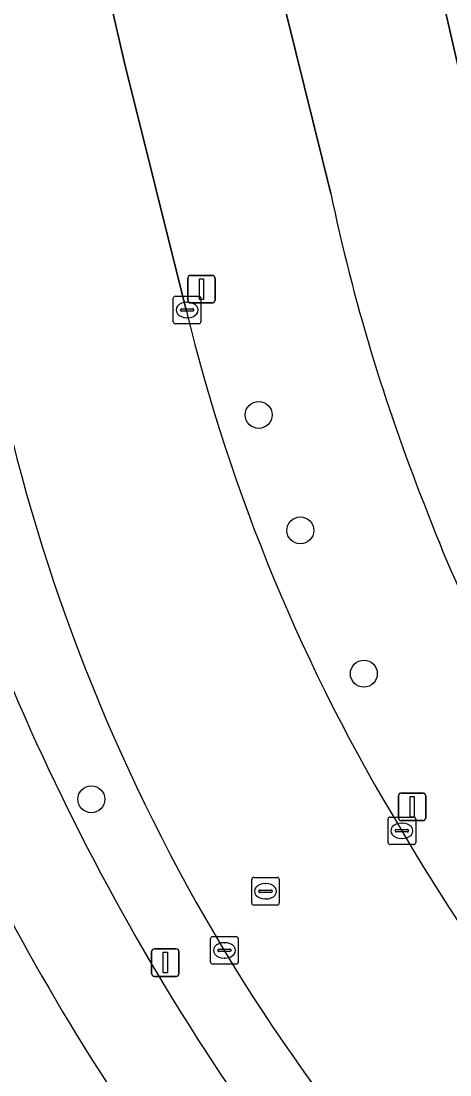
# Model space of a CAD drawing. Extents: x 156412 to 157779, y 382335 to 383768.
# Drawn here: x 157009.32 to 157024.9, y 382894.98 to 382933.25 of the extents above; entities that cross this region are included whole.
import ezdxf

# ---------------------------------------------------------------- set-up
doc = ezdxf.new("R2010")
doc.units = 0
for name, color, linetype in [('IMGEO_Berm_groen', 7, 'Continuous'), ('IMGEO_Boom', 7, 'Continuous'), ('IMGEO_Fietspad_gesloten', 7, 'Continuous'), ('IMGEO_Kolk', 7, 'Continuous'), ('IMGEO_Lichtmast', 7, 'Continuous'), ('IMGEO_OVBaan_gesloten', 7, 'Continuous'), ('IMGEO_Parkeervlak_open', 7, 'Continuous'), ('IMGEO_Rijbaan_lokaal_gesloten', 7, 'Continuous'), ('IMGEO_Rioolput', 7, 'Continuous')]:
    doc.layers.add(name, color=color, linetype=linetype)

msp = doc.modelspace()

# ---------------------------------------------------------------- linework, layer by layer
at = {"layer": 'IMGEO_Berm_groen'}
for points in [[(157004.746, 382967.732), (157004.966, 382966.852), (157006.102, 382961.936), (157013.082, 382931.735), (157015.315, 382922.757)], [(157020.571, 382926.991), (157015.795, 382946.311), (157012.292, 382961.05)]]:
    msp.add_lwpolyline(points, dxfattribs=at)
for centre, radius, start, end in [((157088.181, 382941.15), 69.077, 191.82779, 201.63113), ((157080.071, 382938.513), 66.645, 193.67542, 211.34427), ((157086.326, 382941.906), 84.023, 195.52858, 207.05121), ((157074.704, 382934.477), 67.731, 192.93307, 211.08696), ((157073.619, 382934.389), 53.056, 200.6417, 213.4778), ((157082.911, 382940.079), 83.835, 198.92453, 209.34951), ((157088.534, 382942.875), 86.431, 206.95811, 218.23879), ((157080.911, 382937.438), 66.817, 210.18195, 225.20205), ((157072.354, 382932.861), 64.885, 210.9363, 229.54412), ((157092.591, 382946.073), 95.212, 209.63875, 219.03353)]:
    msp.add_arc(centre, radius, start, end, dxfattribs=at)
at = {"layer": 'IMGEO_Boom'}
for centre in [(157017.952, 382918.95), (157019.463, 382914.754), (157021.77, 382909.551), (157011.872, 382904.994)]:
    msp.add_circle(centre, 0.489, dxfattribs=at)
at = {"layer": 'IMGEO_Fietspad_gesloten'}
for centre, radius, start, end in [((157086.326, 382941.906), 84.023, 195.52858, 207.05121), ((157082.911, 382940.079), 83.835, 198.92453, 209.34951), ((157088.534, 382942.875), 86.431, 206.95811, 218.23879), ((157092.591, 382946.073), 95.212, 209.63875, 219.03353)]:
    msp.add_arc(centre, radius, start, end, dxfattribs=at)
at = {"layer": 'IMGEO_Kolk'}
for p, q in [((157014.85, 382922.333), (157014.85, 382923.185)), ((157014.925, 382923.259), (157015.777, 382923.259)), ((157015.338, 382923.039), (157015.363, 382923.039)), ((157015.851, 382923.185), (157015.851, 382922.333)), ((157015.109, 382922.753), (157015.109, 382922.765)), ((157015.547, 382922.716), (157015.149, 382922.716)), ((157015.152, 382922.802), (157015.55, 382922.802)), ((157015.593, 382922.765), (157015.593, 382922.753)), ((157015.777, 382922.259), (157014.925, 382922.259)), ((157015.361, 382922.479), (157015.336, 382922.479)), ((157022.652, 382903.421), (157022.652, 382904.273)), ((157022.727, 382904.347), (157023.579, 382904.347)), ((157023.653, 382904.273), (157023.653, 382903.421)), ((157022.954, 382903.89), (157023.352, 382903.89)), ((157023.14, 382904.127), (157023.165, 382904.127)), ((157022.911, 382903.841), (157022.911, 382903.853)), ((157023.349, 382903.804), (157022.951, 382903.804)), ((157023.163, 382903.567), (157023.138, 382903.567)), ((157023.395, 382903.853), (157023.395, 382903.841)), ((157023.579, 382903.347), (157022.727, 382903.347)), ((157016.206, 382899.078), (157016.206, 382899.93)), ((157016.281, 382900.004), (157017.133, 382900.004)), ((157016.694, 382899.784), (157016.719, 382899.784)), ((157017.207, 382899.93), (157017.207, 382899.078)), ((157016.465, 382899.498), (157016.465, 382899.51)), ((157016.903, 382899.461), (157016.505, 382899.461)), ((157016.508, 382899.547), (157016.906, 382899.547)), ((157016.949, 382899.51), (157016.949, 382899.498)), ((157017.133, 382899.004), (157016.281, 382899.004)), ((157016.717, 382899.224), (157016.692, 382899.224))]:
    msp.add_line(p, q, dxfattribs=at)
for points in [[(157014.85, 382922.333), (157014.85, 382923.185)], [(157014.925, 382923.259), (157015.777, 382923.259)], [(157015.851, 382923.185), (157015.851, 382922.333)], [(157015.777, 382922.259), (157014.925, 382922.259)], [(157022.652, 382903.421), (157022.652, 382904.273)], [(157022.727, 382904.347), (157023.579, 382904.347)], [(157023.653, 382904.273), (157023.653, 382903.421)], [(157023.579, 382903.347), (157022.727, 382903.347)], [(157016.206, 382899.078), (157016.206, 382899.93)], [(157016.281, 382900.004), (157017.133, 382900.004)], [(157017.207, 382899.93), (157017.207, 382899.078)], [(157017.133, 382899.004), (157016.281, 382899.004)]]:
    msp.add_lwpolyline(points, dxfattribs=at)
for centre, radius, start, end in [((157014.927, 382923.183), 0.0765, 91.552, 178.448), ((157014.927, 382923.183), 0.0765, 91.552, 178.448), ((157015.775, 382923.183), 0.0765, 1.552, 88.448), ((157015.775, 382923.183), 0.0765, 1.552, 88.448), ((157015.149, 382922.762), 0.0403, 85.8775, 175.7526), ((157015.146, 382922.752), 0.0366, 178.938, 274.7102), ((157015.55, 382922.759), 0.043, 264.8664, 352.4533), ((157015.554, 382922.764), 0.0386, 1.7309, 96.639), ((157014.927, 382922.335), 0.0765, 181.552, 268.448), ((157014.927, 382922.335), 0.0765, 181.552, 268.448), ((157015.775, 382922.335), 0.0765, 271.552, 358.448), ((157015.775, 382922.335), 0.0765, 271.552, 358.448), ((157022.729, 382904.271), 0.0765, 91.552, 178.448), ((157022.729, 382904.271), 0.0765, 91.552, 178.448), ((157023.577, 382904.271), 0.0765, 1.552, 88.448), ((157023.577, 382904.271), 0.0765, 1.552, 88.448), ((157022.951, 382903.85), 0.0403, 85.8775, 175.7526), ((157023.356, 382903.852), 0.0386, 1.7309, 96.639), ((157022.948, 382903.84), 0.0366, 178.938, 274.7102), ((157023.352, 382903.847), 0.043, 264.8664, 352.4533), ((157022.729, 382903.423), 0.0765, 181.552, 268.448), ((157022.729, 382903.423), 0.0765, 181.552, 268.448), ((157023.577, 382903.423), 0.0765, 271.552, 358.448), ((157023.577, 382903.423), 0.0765, 271.552, 358.448), ((157016.283, 382899.928), 0.0765, 91.552, 178.448), ((157016.283, 382899.928), 0.0765, 91.552, 178.448), ((157017.131, 382899.928), 0.0765, 1.552, 88.448), ((157017.131, 382899.928), 0.0765, 1.552, 88.448), ((157016.505, 382899.507), 0.0403, 85.8775, 175.7526), ((157016.502, 382899.497), 0.0366, 178.938, 274.7102), ((157016.906, 382899.504), 0.043, 264.8664, 352.4533), ((157016.91, 382899.509), 0.0386, 1.7309, 96.639), ((157016.283, 382899.08), 0.0765, 181.552, 268.448), ((157016.283, 382899.08), 0.0765, 181.552, 268.448), ((157017.131, 382899.08), 0.0765, 271.552, 358.448), ((157017.131, 382899.08), 0.0765, 271.552, 358.448)]:
    msp.add_arc(centre, radius, start, end, dxfattribs=at)
for centre, major_axis, ratio, start_param, end_param in [((157015.337, 382922.759), (-0.387, 0.002), 0.722429, 4.712389, 7.853982), ((157015.362, 382922.759), (-0.39, 0.002), 0.717154, 1.570796, 4.712389), ((157023.139, 382903.847), (-0.387, 0.002), 0.722429, 4.712389, 7.853982), ((157023.164, 382903.847), (-0.39, 0.002), 0.717154, 1.570796, 4.712389), ((157016.693, 382899.504), (-0.387, 0.002), 0.722429, 4.712389, 7.853982), ((157016.718, 382899.504), (-0.39, 0.002), 0.717154, 1.570796, 4.712389)]:
    msp.add_ellipse(centre, major_axis=major_axis, ratio=ratio, start_param=start_param, end_param=end_param, dxfattribs=at)
at = {"layer": 'IMGEO_Lichtmast'}
for p, q in [((157015.377, 382923.113), (157015.377, 382923.913)), ((157015.377, 382923.913), (157015.377, 382923.113)), ((157015.477, 382924.013), (157016.267, 382924.013)), ((157016.267, 382924.013), (157015.477, 382924.013)), ((157016.367, 382923.913), (157016.367, 382923.113)), ((157016.367, 382923.113), (157016.367, 382923.913)), ((157016.267, 382923.013), (157015.477, 382923.013)), ((157015.477, 382923.013), (157016.267, 382923.013)), ((157023.029, 382904.317), (157023.029, 382905.117)), ((157023.029, 382905.117), (157023.029, 382904.317)), ((157023.129, 382905.217), (157023.919, 382905.217)), ((157023.919, 382905.217), (157023.129, 382905.217)), ((157024.019, 382905.117), (157024.019, 382904.317)), ((157024.019, 382904.317), (157024.019, 382905.117)), ((157023.919, 382904.217), (157023.129, 382904.217)), ((157023.129, 382904.217), (157023.919, 382904.217)), ((157014.064, 382898.662), (157014.064, 382899.462)), ((157014.064, 382899.462), (157014.064, 382898.662)), ((157014.164, 382899.562), (157014.954, 382899.562)), ((157014.954, 382899.562), (157014.164, 382899.562)), ((157015.054, 382899.462), (157015.054, 382898.662)), ((157015.054, 382898.662), (157015.054, 382899.462)), ((157014.954, 382898.562), (157014.164, 382898.562)), ((157014.164, 382898.562), (157014.954, 382898.562))]:
    msp.add_line(p, q, dxfattribs=at)
for points in [[(157015.797, 382923.888), (157015.947, 382923.888), (157015.947, 382923.138), (157015.797, 382923.138), (157015.797, 382923.888)], [(157023.449, 382905.092), (157023.599, 382905.092), (157023.599, 382904.342), (157023.449, 382904.342), (157023.449, 382905.092)], [(157014.484, 382899.437), (157014.634, 382899.437), (157014.634, 382898.687), (157014.484, 382898.687), (157014.484, 382899.437)]]:
    msp.add_lwpolyline(points, dxfattribs=at)
for centre, start, end in [((157015.477, 382923.913), 90, 180), ((157015.477, 382923.913), 90, 180), ((157016.267, 382923.913), 0, 90), ((157016.267, 382923.913), 360, 90), ((157015.477, 382923.113), 180, 270), ((157015.477, 382923.113), 180, 270), ((157016.267, 382923.113), 270, 0), ((157016.267, 382923.113), 270, 0), ((157023.129, 382905.117), 90, 180), ((157023.129, 382905.117), 90, 180), ((157023.919, 382905.117), 0, 90), ((157023.919, 382905.117), 360, 90), ((157023.129, 382904.317), 180, 270), ((157023.129, 382904.317), 180, 270), ((157023.919, 382904.317), 270, 0), ((157023.919, 382904.317), 270, 0), ((157014.164, 382899.462), 90, 180), ((157014.164, 382899.462), 90, 180), ((157014.954, 382899.462), 0, 90), ((157014.954, 382899.462), 360, 90), ((157014.164, 382898.662), 180, 270), ((157014.164, 382898.662), 180, 270), ((157014.954, 382898.662), 270, 0), ((157014.954, 382898.662), 270, 0)]:
    msp.add_arc(centre, 0.1, start, end, dxfattribs=at)
at = {"layer": 'IMGEO_OVBaan_gesloten'}
msp.add_lwpolyline([(157015.315, 382922.757), (157013.082, 382931.735), (157006.102, 382961.936)], dxfattribs=at)
for centre, radius, start, end in [((157080.071, 382938.513), 66.645, 193.67542, 211.34427), ((157074.704, 382934.477), 67.731, 192.93307, 211.08696), ((157080.911, 382937.438), 66.817, 210.18195, 225.20205), ((157072.354, 382932.861), 64.885, 210.9363, 229.54412)]:
    msp.add_arc(centre, radius, start, end, dxfattribs=at)
at = {"layer": 'IMGEO_Parkeervlak_open'}
msp.add_lwpolyline([(157027.462, 382944.644), (157022.489, 382943.43), (157025.841, 382928.792), (157030.834, 382929.979)], close=True, dxfattribs=at)
at = {"layer": 'IMGEO_Rijbaan_lokaal_gesloten'}
for points in [[(157027.746, 382921.036), (157025.841, 382928.792), (157022.489, 382943.43), (157021.849, 382946.226), (157017.881, 382963.432)], [(157012.292, 382961.05), (157015.795, 382946.311), (157020.571, 382926.991)]]:
    msp.add_lwpolyline(points, dxfattribs=at)
for centre, radius, start, end in [((157088.181, 382941.15), 69.077, 191.82779, 201.63113), ((157073.619, 382934.389), 53.056, 200.6417, 213.4778)]:
    msp.add_arc(centre, radius, start, end, dxfattribs=at)
at = {"layer": 'IMGEO_Rioolput'}
for p, q in [((157017.697, 382901.226), (157017.697, 382902.078)), ((157017.772, 382902.152), (157018.624, 382902.152)), ((157018.698, 382902.078), (157018.698, 382901.226)), ((157017.956, 382901.646), (157017.956, 382901.658)), ((157018.394, 382901.609), (157017.996, 382901.609)), ((157017.999, 382901.695), (157018.397, 382901.695)), ((157018.185, 382901.932), (157018.21, 382901.932)), ((157018.44, 382901.658), (157018.44, 382901.646)), ((157018.208, 382901.372), (157018.183, 382901.372)), ((157018.624, 382901.152), (157017.772, 382901.152))]:
    msp.add_line(p, q, dxfattribs=at)
for points in [[(157017.697, 382901.226), (157017.697, 382902.078)], [(157017.772, 382902.152), (157018.624, 382902.152)], [(157018.698, 382902.078), (157018.698, 382901.226)], [(157018.624, 382901.152), (157017.772, 382901.152)]]:
    msp.add_lwpolyline(points, dxfattribs=at)
for centre, radius, start, end in [((157017.774, 382902.076), 0.0765, 91.552, 178.448), ((157017.774, 382902.076), 0.0765, 91.552, 178.448), ((157018.622, 382902.076), 0.0765, 1.552, 88.448), ((157018.622, 382902.076), 0.0765, 1.552, 88.448), ((157017.996, 382901.655), 0.0403, 85.8775, 175.7526), ((157017.993, 382901.645), 0.0366, 178.938, 274.7102), ((157018.397, 382901.652), 0.043, 264.8664, 352.4533), ((157018.401, 382901.657), 0.0386, 1.7309, 96.639), ((157017.774, 382901.228), 0.0765, 181.552, 268.448), ((157017.774, 382901.228), 0.0765, 181.552, 268.448), ((157018.622, 382901.228), 0.0765, 271.552, 358.448), ((157018.622, 382901.228), 0.0765, 271.552, 358.448)]:
    msp.add_arc(centre, radius, start, end, dxfattribs=at)
for centre, major_axis, ratio, start_param, end_param in [((157018.184, 382901.652), (-0.387, 0.002), 0.722429, 4.712389, 7.853982), ((157018.209, 382901.652), (-0.39, 0.002), 0.717154, 1.570796, 4.712389)]:
    msp.add_ellipse(centre, major_axis=major_axis, ratio=ratio, start_param=start_param, end_param=end_param, dxfattribs=at)

doc.saveas('drawing.dxf')
